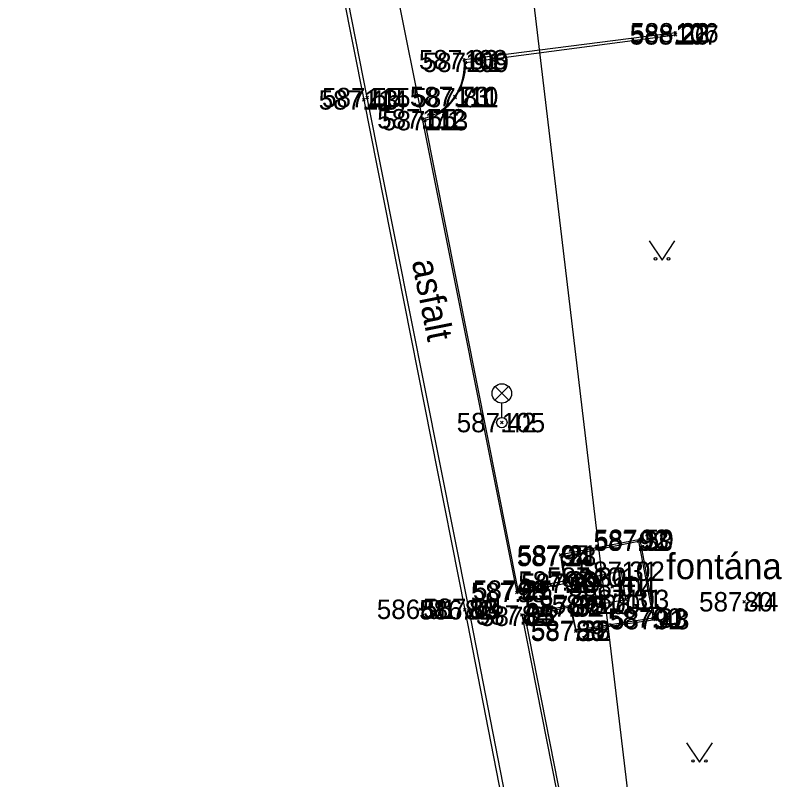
# Model space of a CAD drawing. Extents: x -844765 to -843273, y -997542 to -995529.
# Drawn here: x -843387.19 to -843357.59, y -997512 to -997482.48 of the extents above; entities that cross this region are included whole.
import ezdxf

# ---------------------------------------------------------------- set-up
doc = ezdxf.new("R2010")
doc.units = 0
for name, color, linetype in [('Betonový strop', 7, 'Continuous'), ('Dno', 7, 'Continuous'), ('Groma', 7, 'Continuous'), ('Klenba', 7, 'Continuous'), ('Osa', 7, 'Continuous'), ('Sítě podzemní nerozlišené', 7, 'Continuous'), ('Vrstva 1', 7, 'Continuous'), ('Výška', 7, 'Continuous'), ('Číslo bodu', 7, 'Continuous'), ('Řezy', 7, 'Continuous')]:
    doc.layers.add(name, color=color, linetype=linetype)

msp = doc.modelspace()

# ---------------------------------------------------------------- linework, layer by layer
at = {"layer": 'Betonový strop'}
msp.add_line((-843373.26, -997477.57), (-843371.47, -997486.48), dxfattribs=at)
for points in [[(-843384.29, -997432.84), (-843383.85, -997435.11), (-843381.86, -997445.05), (-843378.5, -997461.84), (-843375.38, -997477.44), (-843373.73, -997485.75), (-843369.83, -997505.44), (-843367.01, -997519.9)], [(-843366.86, -997519.86), (-843369.67, -997505.38), (-843373.6, -997485.66), (-843375.21, -997477.46), (-843378.37, -997461.68), (-843381.73, -997445.01), (-843383.69, -997435.11), (-843384.12, -997432.82)], [(-843361.7, -997483.16), (-843369.86, -997484.2)], [(-843369.8, -997484.3), (-843361.7, -997483.24)], [(-843371.47, -997486.48), (-843367.82, -997504.77), (-843365.91, -997504.41), (-843366.08, -997503.38), (-843363.12, -997502.79), (-843362.56, -997505.76), (-843365.53, -997506.23), (-843365.73, -997505.27), (-843367.63, -997505.64), (-843364.76, -997520.18)], [(-843364.69, -997520.12), (-843364.78, -997519.49), (-843367.5, -997505.69), (-843365.78, -997505.33), (-843365.54, -997506.27), (-843362.48, -997505.82), (-843363.06, -997502.72), (-843366.13, -997503.32), (-843365.99, -997504.33), (-843367.77, -997504.68), (-843371.37, -997486.55)]]:
    msp.add_lwpolyline(points, dxfattribs=at)
for centre, radius, start, end in [((-843371.938, -997484.441), 2.092, 282.9338, 6.6112), ((-843372.114, -997484.358), 2.314, 288.7427, 1.4443)]:
    msp.add_arc(centre, radius, start, end, dxfattribs=at)
at = {"layer": 'Dno'}
for points in [[(-843362.713, -997491.19), (-843362.213, -997491.94), (-843361.713, -997491.19)], [(-843361.269, -997510.578), (-843360.769, -997511.328), (-843360.269, -997510.578)]]:
    msp.add_lwpolyline(points, dxfattribs=at)
for centre in [(-843362.463, -997491.89), (-843361.963, -997491.89), (-843361.019, -997511.278), (-843360.519, -997511.278)]:
    msp.add_circle(centre, 0.05, dxfattribs=at)
at = {"layer": 'Groma'}
for p, q in [((-843368.664, -997497.348), (-843368.136, -997496.82)), ((-843368.128, -997497.345), (-843368.656, -997496.816)), ((-843368.4, -997498.01), (-843368.4, -997497.46))]:
    msp.add_line(p, q, dxfattribs=at)
for centre, radius in [((-843368.4, -997497.085), 0.375), ((-843368.4, -997498.21), 0.2)]:
    msp.add_circle(centre, radius, dxfattribs=at)
at = {"layer": 'Klenba'}
for p, q in [((-843363.78, -997503.95), (-843364.88, -997504.18)), ((-843363.61, -997505.04), (-843363.78, -997503.95)), ((-843364.88, -997504.18), (-843364.73, -997505.23)), ((-843364.73, -997505.23), (-843363.61, -997505.04))]:
    msp.add_line(p, q, dxfattribs=at)
at = {"layer": 'Osa'}
msp.add_lwpolyline([(-843361.41, -997525.395), (-843362.635, -997520.015), (-843367.895, -997475.79), (-843371.92, -997453.18), (-843393.72, -997362.81), (-843394.265, -997361.8), (-843395.735, -997360.23), (-843405.12, -997356.145), (-843414.51, -997352.845), (-843426.28, -997348.668), (-843434.95, -997345.635), (-843447.93, -997341.273), (-843467.555, -997334.81), (-843481.31, -997330.35), (-843488.74, -997327.355), (-843502.42, -997320.345)], dxfattribs=at)
at = {"layer": 'Sítě podzemní nerozlišené'}
for p, q in [((-843361.7, -997483.16), (-843361.75, -997483.11)), ((-843361.7, -997483.16), (-843361.75, -997483.21)), ((-843361.7, -997483.24), (-843361.75, -997483.19)), ((-843361.7, -997483.24), (-843361.75, -997483.29)), ((-843361.7, -997483.16), (-843361.65, -997483.11)), ((-843361.7, -997483.16), (-843361.65, -997483.21)), ((-843361.7, -997483.24), (-843361.65, -997483.19)), ((-843361.7, -997483.24), (-843361.65, -997483.29)), ((-843369.86, -997484.2), (-843369.91, -997484.15)), ((-843369.86, -997484.2), (-843369.91, -997484.25)), ((-843369.86, -997484.2), (-843369.81, -997484.15)), ((-843369.86, -997484.2), (-843369.81, -997484.25)), ((-843369.8, -997484.3), (-843369.85, -997484.25)), ((-843369.8, -997484.3), (-843369.75, -997484.25)), ((-843369.8, -997484.3), (-843369.85, -997484.35)), ((-843369.8, -997484.3), (-843369.75, -997484.35)), ((-843373.73, -997485.75), (-843373.78, -997485.7)), ((-843373.73, -997485.75), (-843373.68, -997485.7)), ((-843373.6, -997485.66), (-843373.65, -997485.61)), ((-843373.6, -997485.66), (-843373.65, -997485.71)), ((-843373.6, -997485.66), (-843373.55, -997485.61)), ((-843373.6, -997485.66), (-843373.55, -997485.71)), ((-843370.21, -997485.62), (-843370.26, -997485.57)), ((-843370.21, -997485.62), (-843370.26, -997485.67)), ((-843370.2, -997485.66), (-843370.25, -997485.61)), ((-843370.2, -997485.66), (-843370.25, -997485.71)), ((-843370.21, -997485.62), (-843370.16, -997485.57)), ((-843370.21, -997485.62), (-843370.16, -997485.67)), ((-843370.2, -997485.66), (-843370.15, -997485.61)), ((-843370.2, -997485.66), (-843370.15, -997485.71)), ((-843373.73, -997485.75), (-843373.78, -997485.8)), ((-843373.73, -997485.75), (-843373.68, -997485.8)), ((-843371.47, -997486.48), (-843371.52, -997486.43)), ((-843371.47, -997486.48), (-843371.52, -997486.53)), ((-843371.47, -997486.48), (-843371.42, -997486.43)), ((-843371.47, -997486.48), (-843371.42, -997486.53)), ((-843371.37, -997486.55), (-843371.42, -997486.5)), ((-843371.37, -997486.55), (-843371.42, -997486.6)), ((-843371.37, -997486.55), (-843371.32, -997486.5)), ((-843371.37, -997486.55), (-843371.32, -997486.6)), ((-843368.4, -997498.21), (-843368.45, -997498.16)), ((-843368.4, -997498.21), (-843368.35, -997498.16)), ((-843368.4, -997498.21), (-843368.45, -997498.26)), ((-843368.4, -997498.21), (-843368.35, -997498.26)), ((-843363.12, -997502.79), (-843363.17, -997502.74)), ((-843363.12, -997502.79), (-843363.17, -997502.84)), ((-843363.12, -997502.79), (-843363.07, -997502.74)), ((-843363.12, -997502.79), (-843363.07, -997502.84)), ((-843363.06, -997502.72), (-843363.11, -997502.67)), ((-843363.06, -997502.72), (-843363.11, -997502.77)), ((-843363.06, -997502.72), (-843363.01, -997502.67)), ((-843363.06, -997502.72), (-843363.01, -997502.77)), ((-843366.13, -997503.32), (-843366.18, -997503.27)), ((-843366.13, -997503.32), (-843366.18, -997503.37)), ((-843366.13, -997503.32), (-843366.08, -997503.27)), ((-843366.13, -997503.32), (-843366.08, -997503.37)), ((-843366.08, -997503.38), (-843366.13, -997503.33)), ((-843366.08, -997503.38), (-843366.13, -997503.43)), ((-843366.08, -997503.38), (-843366.03, -997503.33)), ((-843366.08, -997503.38), (-843366.03, -997503.43)), ((-843363.78, -997503.95), (-843363.83, -997503.9)), ((-843363.78, -997503.95), (-843363.83, -997504)), ((-843363.78, -997503.95), (-843363.73, -997503.9)), ((-843363.78, -997503.95), (-843363.73, -997504)), ((-843365.99, -997504.33), (-843366.04, -997504.28)), ((-843365.99, -997504.33), (-843366.04, -997504.38)), ((-843365.99, -997504.33), (-843365.94, -997504.28)), ((-843365.99, -997504.33), (-843365.94, -997504.38)), ((-843365.91, -997504.41), (-843365.96, -997504.36)), ((-843365.91, -997504.41), (-843365.86, -997504.36)), ((-843364.88, -997504.18), (-843364.93, -997504.13)), ((-843364.88, -997504.18), (-843364.93, -997504.23)), ((-843364.88, -997504.18), (-843364.83, -997504.13)), ((-843364.88, -997504.18), (-843364.83, -997504.23)), ((-843367.77, -997504.68), (-843367.82, -997504.63)), ((-843367.77, -997504.68), (-843367.82, -997504.73)), ((-843367.77, -997504.68), (-843367.72, -997504.63)), ((-843367.77, -997504.68), (-843367.72, -997504.73)), ((-843365.91, -997504.41), (-843365.96, -997504.46)), ((-843365.91, -997504.41), (-843365.86, -997504.46)), ((-843364.14, -997504.55), (-843364.19, -997504.5)), ((-843364.14, -997504.55), (-843364.19, -997504.6)), ((-843364.14, -997504.55), (-843364.09, -997504.5)), ((-843364.14, -997504.55), (-843364.09, -997504.6)), ((-843367.82, -997504.77), (-843367.87, -997504.72)), ((-843367.82, -997504.77), (-843367.87, -997504.82)), ((-843367.82, -997504.77), (-843367.77, -997504.72)), ((-843367.82, -997504.77), (-843367.77, -997504.82)), ((-843365.73, -997505.27), (-843365.78, -997505.22)), ((-843365.73, -997505.27), (-843365.78, -997505.32)), ((-843365.73, -997505.27), (-843365.68, -997505.22)), ((-843365.73, -997505.27), (-843365.68, -997505.32)), ((-843364.73, -997505.23), (-843364.78, -997505.18)), ((-843364.73, -997505.23), (-843364.78, -997505.28)), ((-843364.73, -997505.23), (-843364.68, -997505.18)), ((-843364.73, -997505.23), (-843364.68, -997505.28)), ((-843363.61, -997505.04), (-843363.66, -997504.99)), ((-843363.61, -997505.04), (-843363.66, -997505.09)), ((-843363.61, -997505.04), (-843363.56, -997504.99)), ((-843363.61, -997505.04), (-843363.56, -997505.09)), ((-843359.04, -997505.13), (-843359.09, -997505.08)), ((-843359.04, -997505.13), (-843359.09, -997505.18)), ((-843359.04, -997505.13), (-843358.99, -997505.08)), ((-843359.04, -997505.13), (-843358.99, -997505.18)), ((-843371.55, -997505.42), (-843371.6, -997505.37)), ((-843371.55, -997505.42), (-843371.6, -997505.47)), ((-843371.55, -997505.42), (-843371.5, -997505.37)), ((-843371.55, -997505.42), (-843371.5, -997505.47)), ((-843369.83, -997505.44), (-843369.88, -997505.39)), ((-843369.83, -997505.44), (-843369.88, -997505.49)), ((-843369.83, -997505.44), (-843369.78, -997505.39)), ((-843369.83, -997505.44), (-843369.78, -997505.49)), ((-843369.67, -997505.38), (-843369.72, -997505.33)), ((-843369.67, -997505.38), (-843369.72, -997505.43)), ((-843369.67, -997505.38), (-843369.62, -997505.33)), ((-843369.67, -997505.38), (-843369.62, -997505.43)), ((-843365.78, -997505.33), (-843365.83, -997505.28)), ((-843365.78, -997505.33), (-843365.83, -997505.38)), ((-843365.78, -997505.33), (-843365.73, -997505.28)), ((-843365.78, -997505.33), (-843365.73, -997505.38)), ((-843367.63, -997505.64), (-843367.68, -997505.59)), ((-843367.63, -997505.64), (-843367.68, -997505.69)), ((-843367.63, -997505.64), (-843367.58, -997505.59)), ((-843367.63, -997505.64), (-843367.58, -997505.69)), ((-843367.5, -997505.69), (-843367.55, -997505.64)), ((-843367.5, -997505.69), (-843367.55, -997505.74)), ((-843367.5, -997505.69), (-843367.45, -997505.64)), ((-843367.5, -997505.69), (-843367.45, -997505.74)), ((-843362.56, -997505.76), (-843362.61, -997505.71)), ((-843362.56, -997505.76), (-843362.61, -997505.81)), ((-843362.56, -997505.76), (-843362.51, -997505.71)), ((-843362.56, -997505.76), (-843362.51, -997505.81)), ((-843362.48, -997505.82), (-843362.53, -997505.77)), ((-843362.48, -997505.82), (-843362.53, -997505.87)), ((-843362.48, -997505.82), (-843362.43, -997505.77)), ((-843362.48, -997505.82), (-843362.43, -997505.87)), ((-843365.54, -997506.27), (-843365.59, -997506.22)), ((-843365.54, -997506.27), (-843365.59, -997506.32)), ((-843365.53, -997506.23), (-843365.58, -997506.18)), ((-843365.53, -997506.23), (-843365.58, -997506.28)), ((-843365.54, -997506.27), (-843365.49, -997506.22)), ((-843365.54, -997506.27), (-843365.49, -997506.32)), ((-843365.53, -997506.23), (-843365.48, -997506.18)), ((-843365.53, -997506.23), (-843365.48, -997506.28))]:
    msp.add_line(p, q, dxfattribs=at)

# ---------------------------------------------------------------- texts
at = {"layer": 'Vrstva 1'}
msp.add_text('fontána', height=1, dxfattribs=at).set_placement((-843362.055, -997504.257))
at = {"layer": 'Výška'}
msp.add_text('asfalt', height=1, rotation=281.2708, dxfattribs=at).set_placement((-843371.881, -997491.989))
at = {"layer": 'Číslo bodu'}
for s, p in [('106', (-843361.7, -997483.535)), ('107', (-843361.7, -997483.615)), ('108', (-843369.86, -997484.575)), ('109', (-843369.8, -997484.675)), ('114', (-843373.73, -997486.125)), ('115', (-843373.6, -997486.035)), ('110', (-843370.21, -997485.995)), ('111', (-843370.2, -997486.035)), ('112', (-843371.47, -997486.855)), ('113', (-843371.37, -997486.925)), ('105', (-843368.4, -997498.585)), ('92', (-843363.12, -997503.165)), ('93', (-843363.06, -997503.095)), ('95', (-843366.13, -997503.695)), ('94', (-843366.08, -997503.755)), ('101', (-843364.88, -997504.555)), ('102', (-843363.78, -997504.325)), ('97', (-843365.99, -997504.705)), ('96', (-843365.91, -997504.785)), ('98', (-843367.82, -997505.145)), ('99', (-843367.77, -997505.055)), ('104', (-843364.14, -997504.925)), ('103', (-843363.61, -997505.415)), ('87', (-843365.78, -997505.705)), ('86', (-843365.73, -997505.645)), ('100', (-843364.73, -997505.605)), ('80', (-843359.04, -997505.505)), ('81', (-843371.55, -997505.795)), ('82', (-843369.83, -997505.815)), ('83', (-843369.67, -997505.755)), ('84', (-843367.63, -997506.015)), ('85', (-843367.5, -997506.065)), ('90', (-843362.56, -997506.135)), ('91', (-843362.48, -997506.195)), ('88', (-843365.53, -997506.605)), ('89', (-843365.54, -997506.645))]:
    msp.add_text(s, height=0.75, dxfattribs=at).set_placement(p)
at = {"layer": 'Řezy'}
for s, p in [('588.22', (-843363.442, -997483.535)), ('588.26', (-843363.463, -997483.615)), ('587.83', (-843371.602, -997484.575)), ('587.91', (-843371.456, -997484.675)), ('587.43', (-843375.472, -997486.125)), ('587.55', (-843375.342, -997486.035)), ('587.73', (-843371.952, -997485.995)), ('587.81', (-843371.853, -997486.035)), ('587.55', (-843373.212, -997486.855)), ('587.71', (-843373.023, -997486.925)), ('587.42', (-843370.142, -997498.585)), ('587.33', (-843364.862, -997503.165)), ('587.50', (-843364.835, -997503.095)), ('587.28', (-843367.822, -997503.755)), ('587.31', (-843367.783, -997503.695)), ('587.30', (-843366.655, -997504.555)), ('587.31', (-843365.433, -997504.325)), ('587.30', (-843367.765, -997504.705)), ('587.29', (-843367.655, -997504.785)), ('587.07', (-843369.594, -997505.145)), ('587.25', (-843369.512, -997505.055)), ('588.01', (-843365.826, -997504.925)), ('587.31', (-843365.263, -997505.415)), ('587.32', (-843367.522, -997505.705)), ('587.30', (-843367.505, -997505.645)), ('587.28', (-843366.472, -997505.605)), ('587.44', (-843360.782, -997505.505)), ('586.91', (-843373.227, -997505.795)), ('586.88', (-843371.593, -997505.815)), ('587.04', (-843371.444, -997505.755)), ('587.05', (-843369.404, -997506.015)), ('587.22', (-843369.242, -997506.065)), ('587.33', (-843364.302, -997506.135)), ('587.48', (-843364.222, -997506.195)), ('587.28', (-843367.272, -997506.605)), ('587.32', (-843367.282, -997506.645))]:
    msp.add_text(s, height=0.75, dxfattribs=at).set_placement(p)

doc.saveas('drawing.dxf')
